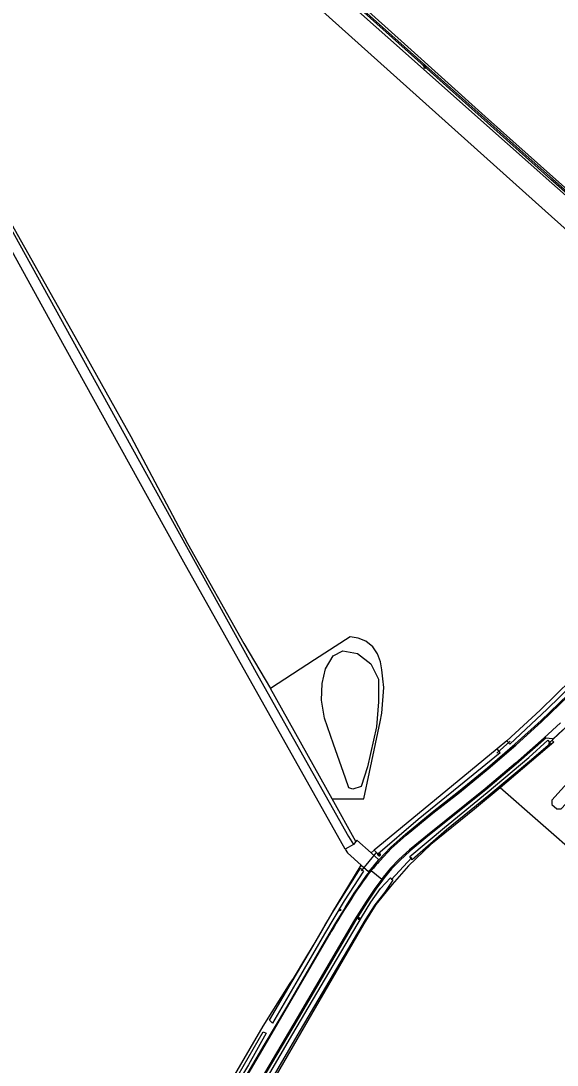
# Model space of a CAD drawing. Extents: x 133000 to 136000, y 400500 to 403500.
# Drawn here: x 135499.1 to 135682.1, y 401229.8 to 401586.3 of the extents above; entities that cross this region are included whole.
import ezdxf

# ---------------------------------------------------------------- set-up
doc = ezdxf.new("R2010")
doc.units = 0
for name, color, linetype in [('gg-afsc-draadraster', 7, 'Continuous'), ('gg-bbg-hoofdgebouw', 7, 'Continuous'), ('gg-knt-bronhoudergrens', 7, 'Continuous'), ('gg-knt-verharding', 7, 'Continuous'), ('gg-kntw-bovenkant insteek waterloop', 7, 'Continuous'), ('gg-kntw-greppel-droge sloot', 7, 'Continuous'), ('gg-kntw-waterlijn', 7, 'Continuous'), ('gg-kwrk-duiker nz buis', 7, 'Continuous'), ('gt-grn-groengrens', 7, 'Continuous'), ('gt-grn-vlakafsluiter', 7, 'Continuous'), ('gt-grn-weggrens', 7, 'Continuous'), ('gt-symb-groenvak', 7, 'Continuous'), ('gt-symb-lichtmast', 7, 'Continuous'), ('gt-symb-watersymbool', 7, 'Continuous')]:
    doc.layers.add(name, color=color, linetype=linetype)

# ---------------------------------------------------------------- blocks, each defined once
blk = doc.blocks.new('gt0-LMAST')
at = {"layer": 'gt-symb-lichtmast'}
for p, q in [((-0.18, 0.17), (-0.45, 0.44)), ((-0.01, 0.25), (-0.01, 0.62)), ((0.17, 0.17), (0.44, 0.44)), ((-0.26, 0), (-0.63, 0)), ((-0.18, -0.18), (-0.45, -0.45)), ((-0.01, -0.25), (-0.01, -0.63)), ((0.44, -0.45), (0.17, -0.18)), ((0.24, 0), (0.62, 0))]:
    blk.add_line(p, q, dxfattribs=at)
blk.add_circle((-0.01, 0), 0.25, dxfattribs=at)
blk = doc.blocks.new('gt0-GRVAK')
at = {"layer": 'gt-symb-groenvak'}
for p, q in [((-0.11, 0.19), (-0.23, 0.24)), ((-0.18, 0.15), (0.09, 0.15)), ((-0.09, 0.21), (-0.16, 0.32)), ((-0.05, 0.21), (-0.05, 0.39)), ((0, 0.21), (0.06, 0.32)), ((0.01, 0.19), (0.13, 0.24)), ((0.26, -0.05), (0.2, 0.06)), ((0.3, -0.05), (0.3, 0.13)), ((0.35, -0.05), (0.41, 0.06)), ((-0.25, -0.23), (-0.36, -0.18)), ((-0.32, -0.26), (-0.05, -0.26)), ((-0.23, -0.21), (-0.29, -0.1)), ((-0.18, -0.2), (-0.18, -0.02)), ((-0.14, -0.21), (-0.07, -0.1)), ((-0.12, -0.23), (0, -0.18)), ((0.24, -0.07), (0.12, -0.02)), ((0.17, -0.11), (0.44, -0.11)), ((0.37, -0.07), (0.49, -0.02))]:
    blk.add_line(p, q, dxfattribs=at)
blk = doc.blocks.new('gt0-WA')
at = {"layer": 'gt-symb-watersymbool'}
for centre, start, end in [((-0.32, 0.02), 28.0725, 151.9275), ((0.43, 0.42), 208.0725, 331.9275), ((-0.32, -0.43), 28.0725, 151.9275), ((0.43, -0.03), 208.0725, 331.9275)]:
    blk.add_arc(centre, 0.425, start, end, dxfattribs=at)

msp = doc.modelspace()

# ---------------------------------------------------------------- linework, layer by layer
at = {"layer": 'gg-afsc-draadraster'}
msp.add_lwpolyline([(135483.24, 401541.28), (135495.74, 401517.1), (135519.52, 401474.89), (135536.62, 401444.39), (135556, 401407.86), (135575.18, 401373.8), (135584.31, 401358.42)], dxfattribs=at)
at = {"layer": 'gg-bbg-hoofdgebouw'}
msp.add_lwpolyline([(135680.25, 401320.28), (135680.32, 401318.76), (135681.98, 401317.25), (135683.51, 401317.33), (135685.03, 401318.97), (135688.42, 401315.9), (135696.51, 401324.81), (135689.84, 401330.86), (135680.25, 401320.28)], dxfattribs=at)
at = {"layer": 'gg-knt-bronhoudergrens'}
for p, q in [((135605.32, 401320.69), (135584.31, 401358.42)), ((135664.94, 401340.52), (135661.63, 401337.82)), ((135690.36, 401300.14), (135662.66, 401324.52)), ((135613.43, 401306.13), (135605.32, 401320.69)), ((135619.71, 401303.23), (135618.68, 401302.23))]:
    msp.add_line(p, q, dxfattribs=at)
for points in [[(135778.15, 401454.92), (135726.81, 401492.2), (135714.54, 401489.24), (135708.08, 401495.06), (135701.41, 401500.56), (135680.24, 401519.51), (135575.79, 401613.28), (135507.21, 401675.82), (135450.59, 401726.09), (135388.25, 401769.59), (135383.7, 401762.29), (135376.23, 401766.16)], [(135609.79, 401303.54), (135598.92, 401322.8), (135577.97, 401359.93), (135554.66, 401401.54), (135511.61, 401479.41), (135479, 401538.4), (135452.93, 401585.55), (135443.89, 401599.64), (135418.45, 401639.29), (135364.55, 401699.58), (135355.99, 401708.93), (135352.53, 401710.24), (135349.35, 401710.64), (135345.51, 401708.53), (135325.01, 401673.07), (135324.88, 401666.19), (135317.54, 401666.53)], [(135605.32, 401320.69), (135616.12, 401320.69), (135618.05, 401329.8), (135621.71, 401347.01), (135622.34, 401349.99), (135623.01, 401358.68), (135622.66, 401361.71), (135622.32, 401364.74), (135621.87, 401367.51), (135620.78, 401370.22), (135619.19, 401372.62), (135616.86, 401374.51), (135614.17, 401375.55), (135611.53, 401376.03), (135599.31, 401368.12), (135584.31, 401358.42)], [(135662.66, 401324.52), (135653.86, 401317.17), (135638.98, 401305.07)], [(135638.98, 401305.07), (135631.43, 401297.79), (135625.81, 401291.52)], [(135546.18, 401184.09), (135557.99, 401202.26), (135581.76, 401243.08), (135591.05, 401257.76), (135592.16, 401259.34), (135596.74, 401267.05), (135599.83, 401272.29), (135601.87, 401275.74), (135602.86, 401277.48), (135603.87, 401279.22), (135605.6, 401282.18), (135615.28, 401298.06)], [(135625.81, 401291.52), (135620.22, 401284.69), (135616.13, 401278.03), (135586.25, 401226.42), (135574.66, 401207.68), (135571.09, 401200.91)]]:
    msp.add_lwpolyline(points, dxfattribs=at)
at = {"layer": 'gg-knt-verharding'}
for p, q in [((135677.71, 401341.58), (135683.24, 401346.71)), ((135684.09, 401344.22), (135680.7, 401341.07)), ((135677.71, 401341.58), (135678.35, 401341.51)), ((135613.43, 401306.13), (135612.57, 401305.17)), ((135621.29, 401299.92), (135618.68, 401302.23)), ((135619.4, 401297.73), (135621.29, 401299.92)), ((135619.4, 401297.73), (135618.46, 401296.46))]:
    msp.add_line(p, q, dxfattribs=at)
for points in [[(135621.29, 401299.92), (135625.35, 401304.18), (135630.32, 401308.64), (135639.44, 401316.17), (135648.49, 401323.24), (135658.32, 401331.29), (135667.69, 401339.35), (135676.64, 401347.45), (135685.72, 401356.21), (135722.45, 401393.48), (135757.36, 401429.37), (135766.95, 401439.1), (135776.57, 401448.47), (135776.8, 401448.26)], [(135621.63, 401299.6), (135625.62, 401303.82), (135630.6, 401308.33), (135639.67, 401315.82), (135648.75, 401322.92), (135658.59, 401330.96), (135667.98, 401339.05), (135676.91, 401347.17), (135685.98, 401355.92), (135722.72, 401393.16), (135757.65, 401429.08), (135767.24, 401438.8), (135776.87, 401448.21)], [(135677.71, 401341.58), (135667.93, 401332.89), (135657.54, 401324.13), (135637.87, 401308.36), (135631.74, 401303.32), (135628.12, 401300.01), (135625.29, 401296.99), (135622.76, 401293.97), (135622.23, 401293.25)], [(135678.35, 401341.51), (135668.17, 401332.6), (135657.83, 401323.83), (135638.03, 401307.99), (135631.98, 401303.01), (135628.37, 401299.65), (135625.59, 401296.79), (135623.09, 401293.74), (135622.54, 401292.98)], [(135678.35, 401341.51), (135680.44, 401341.3), (135680.7, 401341.07)], [(135618.68, 401302.23), (135613.8, 401306.55), (135613.43, 401306.13)], [(135609.79, 401303.54), (135610.57, 401302.29), (135615.28, 401298.06)], [(135618.46, 401296.46), (135617.92, 401295.74), (135616.98, 401294.56), (135613.96, 401290.21)], [(135615.28, 401298.06), (135617.72, 401295.88), (135619.4, 401297.73)], [(135622.23, 401293.25), (135619.9, 401290.06), (135616.99, 401285.7), (135612.96, 401279.37), (135593.4, 401245.97), (135575.57, 401215.72), (135567.77, 401202.92), (135564.63, 401197.89), (135550.31, 401175.99), (135534.85, 401152.82), (135520.3, 401132.61), (135511.09, 401120.77), (135496.68, 401104.34), (135459.93, 401065.73), (135429.29, 401034.01)], [(135622.54, 401292.98), (135620.2, 401289.83), (135617.31, 401285.47), (135613.28, 401279.16), (135593.75, 401245.76), (135575.9, 401215.55), (135568.17, 401202.82)], [(135609.4, 401283.1), (135606.49, 401278.33), (135602.62, 401271.79), (135599.59, 401266.62), (135589.71, 401249.58), (135582.06, 401236.58), (135573.82, 401222.6), (135569.53, 401215.4)], [(135569.8, 401215.24), (135575.2, 401224.27), (135581.68, 401235.29), (135604.2, 401273.94)]]:
    msp.add_lwpolyline(points, dxfattribs=at)
for centre, radius, start, end in [((135714.79, 401214.43), 126.22, 137.5659, 139.5879), ((135703.75, 401229.17), 108.34, 141.7355, 148.7573), ((135699.49, 401230.36), 104.4, 145.0191, 149.6556), ((135791.53, 401168.27), 215.07, 147.0151, 150.5732)]:
    msp.add_arc(centre, radius, start, end, dxfattribs=at)
at = {"layer": 'gg-kntw-bovenkant insteek waterloop'}
for points in [[(135714.64, 401502.9), (135681.66, 401532.13), (135657.56, 401553.67), (135631.16, 401577.4), (135607.74, 401598.58), (135557.36, 401645.1), (135530.55, 401669.44), (135503.59, 401693.81), (135480.11, 401714.68), (135457.04, 401735.03), (135449.07, 401740.75), (135417.27, 401762.26), (135389.59, 401781.07)], [(135388.38, 401779.09), (135390.03, 401777.79), (135415.66, 401760.19), (135447.95, 401738.05), (135454.86, 401733.17), (135478.14, 401712.4), (135500.61, 401692.13), (135527.91, 401667.55), (135555.9, 401642.08), (135606.36, 401596.62), (135629.37, 401576.2), (135657.04, 401551.54), (135680.33, 401530.85), (135713.39, 401501.67)], [(135602.75, 401348.31), (135601.73, 401354.4), (135601.89, 401360.05), (135603.11, 401365.1), (135605.71, 401369.53), (135608.92, 401371.21), (135613.96, 401370.29), (135618.55, 401366.78), (135621.09, 401361.55), (135621.09, 401353.81), (135620.48, 401345.25), (135617.42, 401331.6), (135615.18, 401324.9), (135612.43, 401323.99), (135611.06, 401324.44), (135609.89, 401327.73), (135605.81, 401339.35), (135602.75, 401348.31)]]:
    msp.add_lwpolyline(points, dxfattribs=at)
at = {"layer": 'gg-kntw-greppel-droge sloot'}
msp.add_line((135665.95, 401339.36), (135664.94, 401340.52), dxfattribs=at)
for points in [[(135664.94, 401340.52), (135676.31, 401351.03), (135687.04, 401361.41), (135732.53, 401407.85)], [(135732.53, 401407.85), (135733.58, 401406.78), (135691.54, 401363.88), (135678.67, 401351.33), (135665.95, 401339.36)], [(135632.65, 401299.93), (135631.79, 401301.08), (135643.66, 401310.97), (135658.28, 401322.84), (135672.49, 401334.82), (135678.94, 401340.7), (135679.88, 401339.6), (135673.33, 401334.04), (135658.86, 401321.91), (135644.33, 401310.09), (135632.65, 401299.93)], [(135619.71, 401303.23), (135620.89, 401301.91), (135634.68, 401313.74), (135648.61, 401324.99), (135662.62, 401336.55), (135661.63, 401337.82)], [(135661.63, 401337.82), (135648.01, 401326.49), (135619.71, 401303.23)], [(135585, 401244.17), (135583.93, 401245.16), (135590.59, 401256.45), (135598.73, 401270.31), (135605.34, 401281.67), (135610.35, 401289.69), (135615.04, 401297.04), (135616.02, 401296.03), (135609.44, 401285.87), (135602.74, 401274.64), (135593.74, 401259.16), (135585, 401244.17)], [(135570.93, 401201.48), (135569.53, 401202.12), (135591.92, 401240.48), (135615.3, 401280.19), (135618.57, 401285.43), (135621.82, 401290.15), (135625.2, 401293.74), (135626.07, 401292.95), (135623.27, 401288.86), (135619.9, 401284.49), (135616.58, 401279.39), (135593.27, 401239.82), (135570.93, 401201.48)], [(135546.6, 401184.31), (135548.14, 401186.89), (135555.17, 401197.3), (135564.46, 401212.06), (135573.22, 401226.42), (135581.79, 401241.2), (135582.83, 401240.71), (135576.77, 401229.92), (135568.58, 401216.21), (135558.85, 401200.67), (135549.6, 401186.21), (135546.6, 401184.31)]]:
    msp.add_lwpolyline(points, dxfattribs=at)
at = {"layer": 'gg-kntw-waterlijn'}
msp.add_lwpolyline([(135496.97, 401698.36), (135519.16, 401678.62), (135554.67, 401646.04), (135565.43, 401636.31), (135592.5, 401611.85), (135609.85, 401595.58), (135642.5, 401566.24), (135659.34, 401551.3), (135670.51, 401541.28), (135702.6, 401512.85), (135713.79, 401502.93), (135713.43, 401502.53), (135707.53, 401507.76), (135691.18, 401522.24), (135680.02, 401532.13), (135566.52, 401633.71), (135554.01, 401645.36), (135516.71, 401679.39), (135481.13, 401711.36)], dxfattribs=at)
at = {"layer": 'gg-kwrk-duiker nz buis'}
for p, q in [((135679.18, 401339.58), (135685.9, 401345.82)), ((135661.53, 401336.35), (135666.04, 401340.38)), ((135615.3, 401296.09), (135620.58, 401302.56)), ((135625.42, 401293.12), (135632.53, 401300.71))]:
    msp.add_line(p, q, dxfattribs=at)
at = {"layer": 'gt-grn-groengrens'}
for p, q in [((135680.98, 401340.06), (135662.66, 401324.52)), ((135680.58, 401340.51), (135680.98, 401340.06))]:
    msp.add_line(p, q, dxfattribs=at)
at = {"layer": 'gt-grn-vlakafsluiter'}
for p, q in [((135680.58, 401340.51), (135680.7, 401341.07)), ((135612.57, 401305.17), (135609.79, 401303.54))]:
    msp.add_line(p, q, dxfattribs=at)
msp.add_lwpolyline([(135347.81, 401718.11), (135358.16, 401711.74), (135421, 401641.36), (135457, 401585.25), (135526.47, 401459.52), (135579.94, 401362.78), (135610.95, 401307.86), (135612.57, 401305.17)], dxfattribs=at)
at = {"layer": 'gt-grn-weggrens'}
for p, q in [((135618.46, 401296.46), (135618.69, 401296.26)), ((135618.69, 401296.26), (135622.23, 401293.25)), ((135622.23, 401293.25), (135622.54, 401292.98))]:
    msp.add_line(p, q, dxfattribs=at)

# ---------------------------------------------------------------- block references
at = {"layer": 'gt-symb-groenvak'}
for p in [(135607.94, 401282.85), (135614.58, 401279.93)]:
    msp.add_blockref('gt0-GRVAK', p, dxfattribs=at)
at = {"layer": 'gt-symb-lichtmast'}
msp.add_blockref('gt0-LMAST', (135621.37, 401301.67), dxfattribs=at)
at = {"layer": 'gt-symb-watersymbool', "rotation": -41.676357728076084}
msp.add_blockref('gt0-WA', (135636.77, 401570.89), dxfattribs=at)

doc.saveas('drawing.dxf')
